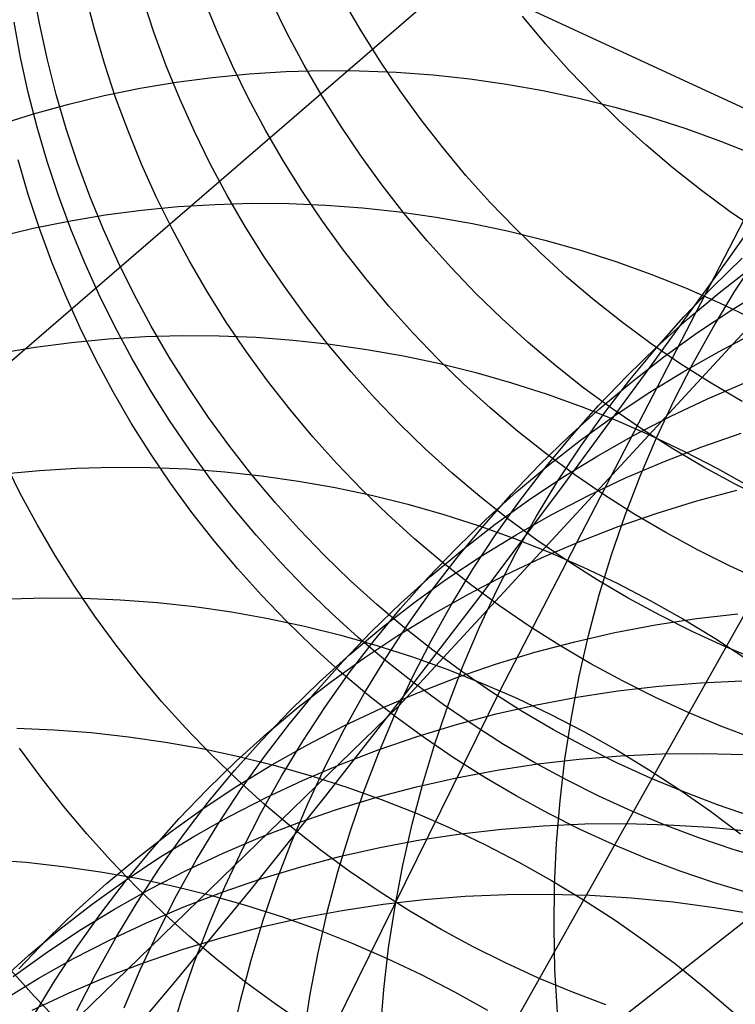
# Model space of a CAD drawing. Header units: millimetres. Extents: x 119 to 175.9, y -203.1 to -153.8.
# Tile 352 of 377: x 161.8 to 162.5, y -157.7 to -156.8. Entities that reach past the tile are written whole.
import ezdxf

# ---------------------------------------------------------------- set-up
doc = ezdxf.new("R2010")
doc.units = ezdxf.units.MM
doc.header["$MEASUREMENT"] = 0
doc.layers.add('Layer 01', color=5, linetype='Continuous', true_color=0x0000ff)
doc.layers.add('Livello 03', color=5, linetype='Continuous', true_color=0x0000ff)

msp = doc.modelspace()

# ---------------------------------------------------------------- linework, layer by layer
at = {"layer": 'Layer 01'}
for p, q in [((161.84111, -156.78011, 9.32289), (161.8348, -156.74562, 9.32826)), ((161.89481, -156.78434, 8.94182), (161.88613, -156.75035, 8.94676)), ((161.95325, -156.78744, 8.55406), (161.94225, -156.75411, 8.55853)), ((162.15673, -156.78599, 7.32447), (162.13916, -156.75561, 7.32745)), ((162.01639, -156.78905, 8.15726), (162.00313, -156.75655, 8.16124)), ((162.08424, -156.7887, 7.74827), (162.06878, -156.75718, 7.75175)), ((162.33788, -156.79869, 6.41853), (162.31542, -156.77177, 6.42036)), ((161.82239, -156.81216, 9.50598), (161.81607, -156.77765, 9.5114)), ((161.84862, -156.81439, 9.31768), (161.84111, -156.78011, 9.32289)), ((161.90467, -156.81803, 8.93705), (161.89481, -156.78434, 8.94182)), ((162.62967, -156.78393, 15.42187), (162.29296, -157.43396, 18.24775)), ((161.96541, -156.82038, 8.54976), (161.95325, -156.78744, 8.55406)), ((162.03079, -156.82109, 8.15345), (162.01639, -156.78905, 8.15726)), ((162.10079, -156.81968, 7.74497), (162.08424, -156.7887, 7.74827)), ((162.17535, -156.81576, 7.32167), (162.15673, -156.78599, 7.32447)), ((162.36127, -156.82484, 6.41689), (162.33788, -156.79869, 6.41853)), ((161.82991, -156.84646, 9.50073), (161.82239, -156.81216, 9.50598)), ((161.85732, -156.84841, 9.31263), (161.84862, -156.81439, 9.31768)), ((161.9157, -156.85138, 8.93245), (161.90467, -156.81803, 8.93705)), ((161.97871, -156.85291, 8.54564), (161.96541, -156.82038, 8.54976)), ((162.04628, -156.85263, 8.14983), (162.03079, -156.82109, 8.15345)), ((162.1184, -156.85008, 7.74185), (162.10079, -156.81968, 7.74497)), ((162.19499, -156.84488, 7.31906), (162.17535, -156.81576, 7.32167)), ((161.97525, -156.83653, 15.97096), (162.01097, -156.83181, 15.97625)), ((162.01097, -156.83181, 15.97625), (162.04687, -156.82833, 15.98127)), ((162.04687, -156.82833, 15.98127), (162.0829, -156.82607, 15.98604)), ((162.0829, -156.82607, 15.98604), (162.11902, -156.82504, 15.99054)), ((162.11902, -156.82504, 15.99054), (162.15519, -156.82525, 15.99476)), ((162.15519, -156.82525, 15.99476), (162.19136, -156.82669, 15.99871)), ((162.19136, -156.82669, 15.99871), (162.22749, -156.82936, 16.00238)), ((162.22749, -156.82936, 16.00238), (162.26354, -156.83326, 16.00576)), ((162.38555, -156.85016, 6.41543), (162.36127, -156.82484, 6.41689)), ((161.90452, -156.84961, 15.95966), (161.93975, -156.84246, 15.96543)), ((161.93975, -156.84246, 15.96543), (161.97525, -156.83653, 15.97096)), ((162.26354, -156.83326, 16.00576), (162.29946, -156.83838, 16.00885)), ((162.29946, -156.83838, 16.00885), (162.33521, -156.84472, 16.01164)), ((161.83862, -156.88049, 9.49563), (161.82991, -156.84646, 9.50073)), ((161.86721, -156.88214, 9.30775), (161.85732, -156.84841, 9.31263)), ((161.86958, -156.85796, 15.95365), (161.90452, -156.84961, 15.95966)), ((161.92789, -156.88435, 8.92803), (161.9157, -156.85138, 8.93245)), ((162.13706, -156.87988, 7.73892), (162.1184, -156.85008, 7.74185)), ((162.21563, -156.87332, 7.31663), (162.19499, -156.84488, 7.31906)), ((162.33521, -156.84472, 16.01164), (162.37074, -156.85227, 16.01414)), ((162.37074, -156.85227, 16.01414), (162.40602, -156.86102, 16.01633)), ((162.41068, -156.87465, 6.41416), (162.38555, -156.85016, 6.41543)), ((161.835, -156.8675, 15.94741), (161.86958, -156.85796, 15.95365)), ((161.99313, -156.88497, 8.5417), (161.97871, -156.85291, 8.54564)), ((162.06286, -156.88364, 8.14639), (162.04628, -156.85263, 8.14983)), ((162.40602, -156.86102, 16.01633), (162.441, -156.87096, 16.01822)), ((161.80081, -156.87822, 15.94095), (161.835, -156.8675, 15.94741)), ((162.441, -156.87096, 16.01822), (162.47564, -156.88208, 16.01981)), ((161.84852, -156.91423, 9.4907), (161.83862, -156.88049, 9.49563)), ((162.15674, -156.90903, 7.73618), (162.13706, -156.87988, 7.73892)), ((162.23724, -156.90105, 7.3144), (162.21563, -156.87332, 7.31663)), ((162.43665, -156.89826, 6.41307), (162.41068, -156.87465, 6.41416)), ((161.87827, -156.91552, 9.30304), (161.86721, -156.88214, 9.30775)), ((161.94122, -156.9169, 8.92378), (161.92789, -156.88435, 8.92803)), ((162.00866, -156.91653, 8.53795), (161.99313, -156.88497, 8.5417)), ((162.08051, -156.91407, 8.14314), (162.06286, -156.88364, 8.14639)), ((162.47564, -156.88208, 16.01981), (162.5099, -156.89436, 16.02108)), ((162.46342, -156.92098, 6.41217), (162.43665, -156.89826, 6.41307)), ((162.5099, -156.89436, 16.02108), (162.54373, -156.90779, 16.02205)), ((162.17742, -156.93749, 7.73364), (162.15674, -156.90903, 7.73618)), ((162.2598, -156.92802, 7.31236), (162.23724, -156.90105, 7.3144)), ((161.82972, -156.94658, 9.67371), (161.81981, -156.91283, 9.67868)), ((161.85959, -156.94763, 9.48595), (161.84852, -156.91423, 9.4907)), ((161.89048, -156.94852, 9.29851), (161.87827, -156.91552, 9.30304)), ((161.95567, -156.94899, 8.91973), (161.94122, -156.9169, 8.92378)), ((162.02528, -156.94756, 8.53439), (162.00866, -156.91653, 8.53795)), ((162.09921, -156.94388, 8.14009), (162.08051, -156.91407, 8.14314)), ((162.28327, -156.95422, 7.31052), (162.2598, -156.92802, 7.31236)), ((162.49095, -156.94276, 6.41146), (162.46342, -156.92098, 6.41217)), ((162.19907, -156.96524, 7.7313), (162.17742, -156.93749, 7.73364)), ((161.84079, -156.98, 9.66892), (161.82972, -156.94658, 9.67371)), ((161.87181, -156.98064, 9.48138), (161.85959, -156.94763, 9.48595)), ((161.90384, -156.98109, 9.29417), (161.89048, -156.94852, 9.29851)), ((162.04297, -156.97802, 8.53102), (162.02528, -156.94756, 8.53439)), ((162.11893, -156.97306, 8.13724), (162.09921, -156.94388, 8.14009)), ((162.51922, -156.96359, 6.41094), (162.49095, -156.94276, 6.41146)), ((161.94126, -156.96213, 16.55866), (161.97724, -156.95866, 16.56379)), ((161.97124, -156.98058, 8.91586), (161.95567, -156.94899, 8.91973)), ((161.97724, -156.95866, 16.56379), (162.01335, -156.95641, 16.56865)), ((162.01335, -156.95641, 16.56865), (162.04956, -156.9554, 16.57324)), ((162.04956, -156.9554, 16.57324), (162.08581, -156.95562, 16.57754)), ((162.08581, -156.95562, 16.57754), (162.12207, -156.95708, 16.58156)), ((162.12207, -156.95708, 16.58156), (162.15828, -156.95977, 16.58529)), ((162.30764, -156.9796, 7.30887), (162.28327, -156.95422, 7.31052)), ((161.86988, -156.97276, 16.54762), (161.90546, -156.96684, 16.55327)), ((161.90546, -156.96684, 16.55327), (161.94126, -156.96213, 16.55866)), ((162.15828, -156.95977, 16.58529), (162.19442, -156.96369, 16.58873)), ((162.19442, -156.96369, 16.58873), (162.23043, -156.96883, 16.59187)), ((162.22167, -156.99225, 7.72915), (162.19907, -156.96524, 7.7313)), ((162.54818, -156.98344, 6.41061), (162.51922, -156.96359, 6.41094)), ((161.83457, -156.9799, 16.54172), (161.86988, -156.97276, 16.54762)), ((162.13965, -157.00155, 8.13458), (162.11893, -156.97306, 8.13724)), ((162.19392, -157.44885, 56.56758), (162.62951, -156.97683, 58.67803)), ((162.23043, -156.96883, 16.59187), (162.26626, -156.9752, 16.5947)), ((162.26626, -156.9752, 16.5947), (162.30189, -156.98277, 16.59723)), ((161.79956, -156.98825, 16.53559), (161.83457, -156.9799, 16.54172)), ((161.85303, -157.01303, 9.66431), (161.84079, -156.98, 9.66892)), ((161.88518, -157.01324, 9.477), (161.87181, -156.98064, 9.48138)), ((161.91832, -157.01321, 9.29002), (161.90384, -156.98109, 9.29417)), ((161.98789, -157.01164, 8.91219), (161.97124, -156.98058, 8.91586)), ((162.0617, -157.00786, 8.52786), (162.04297, -156.97802, 8.53102)), ((162.30189, -156.98277, 16.59723), (162.33726, -156.99155, 16.59945)), ((162.33287, -157.00414, 7.30743), (162.30764, -156.9796, 7.30887)), ((162.24519, -157.01847, 7.72722), (162.22167, -156.99225, 7.72915)), ((162.33726, -156.99155, 16.59945), (162.37232, -157.00152, 16.60135)), ((162.16134, -157.02933, 8.13214), (162.13965, -157.00155, 8.13458)), ((162.35893, -157.02781, 7.30619), (162.33287, -157.00414, 7.30743)), ((162.37232, -157.00152, 16.60135), (162.40705, -157.01267, 16.60295)), ((161.86642, -157.04564, 9.65989), (161.85303, -157.01303, 9.66431)), ((161.89968, -157.04537, 9.47281), (161.88518, -157.01324, 9.477)), ((161.93391, -157.04484, 9.28606), (161.91832, -157.01321, 9.29002)), ((162.00561, -157.04212, 8.90872), (161.98789, -157.01164, 8.91219)), ((162.08146, -157.03706, 8.5249), (162.0617, -157.00786, 8.52786)), ((162.40705, -157.01267, 16.60295), (162.4414, -157.02498, 16.60422)), ((162.50187, -157.0376, 56.82925), (162.53103, -157.0093, 56.81658)), ((162.52398, -157.04174, 57.73458), (162.54644, -157.00766, 57.72239)), ((162.2696, -157.04387, 7.72548), (162.24519, -157.01847, 7.72722)), ((162.4414, -157.02498, 16.60422), (162.47532, -157.03845, 16.60518)), ((162.50833, -157.04323, 56.40614), (162.54036, -157.01831, 56.3934)), ((162.18398, -157.05635, 8.1299), (162.16134, -157.02933, 8.13214)), ((162.38579, -157.05057, 7.30515), (162.35893, -157.02781, 7.30619)), ((161.88093, -157.07779, 9.65566), (161.86642, -157.04564, 9.65989)), ((161.91529, -157.07701, 9.46881), (161.89968, -157.04537, 9.47281)), ((161.95059, -157.07592, 9.28231), (161.93391, -157.04484, 9.28606)), ((162.02437, -157.07199, 8.90546), (162.00561, -157.04212, 8.90872)), ((162.10221, -157.06558, 8.52214), (162.08146, -157.03706, 8.5249)), ((162.29487, -157.06844, 7.72396), (162.2696, -157.04387, 7.72548)), ((162.47376, -157.06693, 56.84193), (162.50187, -157.0376, 56.82925)), ((162.47532, -157.03845, 16.60518), (162.50877, -157.05305, 16.60582)), ((162.47723, -157.06929, 56.41893), (162.50833, -157.04323, 56.40614)), ((162.50275, -157.07662, 57.74671), (162.52398, -157.04174, 57.73458)), ((162.52085, -157.05983, 55.98287), (162.5554, -157.03856, 55.97017)), ((162.41342, -157.0724, 7.30432), (162.38579, -157.05057, 7.30515)), ((162.50877, -157.05305, 16.60582), (162.54172, -157.06876, 16.60614)), ((162.20754, -157.0826, 8.12787), (162.18398, -157.05635, 8.1299)), ((162.48711, -157.08233, 55.99566), (162.52085, -157.05983, 55.98287)), ((162.04417, -157.10122, 8.90241), (162.02437, -157.07199, 8.90546)), ((162.12394, -157.09338, 8.5196), (162.10221, -157.06558, 8.52214)), ((162.32098, -157.09213, 7.72264), (162.29487, -157.06844, 7.72396)), ((162.44178, -157.09328, 7.3037), (162.41342, -157.0724, 7.30432)), ((162.44674, -157.09727, 56.85459), (162.47376, -157.06693, 56.84193)), ((162.44711, -157.09646, 56.43176), (162.47723, -157.06929, 56.41893)), ((161.89655, -157.10945, 9.65164), (161.88093, -157.07779, 9.65566)), ((161.93198, -157.10811, 9.46502), (161.91529, -157.07701, 9.46881)), ((161.96835, -157.10643, 9.27875), (161.95059, -157.07592, 9.28231)), ((162.23199, -157.10803, 8.12605), (162.20754, -157.0826, 8.12787)), ((162.45424, -157.10603, 56.00853), (162.48711, -157.08233, 55.99566)), ((162.48279, -157.11228, 57.75874), (162.50275, -157.07662, 57.74671)), ((162.5085, -157.10073, 55.59933), (162.5445, -157.08204, 55.58666)), ((161.83663, -157.09663, 17.11783), (161.87251, -157.09194, 17.12333)), ((161.87251, -157.09194, 17.12333), (161.90857, -157.08847, 17.12856)), ((161.90857, -157.08847, 17.12856), (161.94476, -157.08624, 17.13352)), ((161.94476, -157.08624, 17.13352), (161.98105, -157.08524, 17.13819)), ((161.98105, -157.08524, 17.13819), (162.01738, -157.08548, 17.14257)), ((162.01738, -157.08548, 17.14257), (162.05372, -157.08696, 17.14667)), ((162.05372, -157.08696, 17.14667), (162.09003, -157.08967, 17.15046)), ((162.09003, -157.08967, 17.15046), (162.12625, -157.09361, 17.15395)), ((162.14663, -157.12043, 8.51727), (162.12394, -157.09338, 8.5196)), ((162.12625, -157.09361, 17.15395), (162.16234, -157.09877, 17.15713)), ((162.34788, -157.11491, 7.72154), (162.32098, -157.09213, 7.72264)), ((162.47084, -157.11318, 7.30328), (162.44178, -157.09328, 7.3037)), ((161.80097, -157.10254, 17.11206), (161.83663, -157.09663, 17.11783)), ((162.06496, -157.12976, 8.89957), (162.04417, -157.10122, 8.90241)), ((162.16234, -157.09877, 17.15713), (162.19826, -157.10516, 17.16001)), ((162.41801, -157.12471, 56.4446), (162.44711, -157.09646, 56.43176)), ((162.42083, -157.12858, 56.86724), (162.44674, -157.09727, 56.85459)), ((162.47323, -157.12071, 55.61212), (162.5085, -157.10073, 55.59933)), ((161.91326, -157.14056, 9.64781), (161.89655, -157.10945, 9.65164)), ((161.94975, -157.13864, 9.46143), (161.93198, -157.10811, 9.46502)), ((161.98715, -157.13633, 9.27541), (161.96835, -157.10643, 9.27875)), ((162.19826, -157.10516, 17.16001), (162.23398, -157.11276, 17.16256)), ((162.25731, -157.13261, 8.12445), (162.23199, -157.10803, 8.12605)), ((162.23398, -157.11276, 17.16256), (162.26943, -157.12156, 17.1648)), ((162.42226, -157.1309, 56.02146), (162.45424, -157.10603, 56.00853)), ((162.46411, -157.14865, 57.77067), (162.48279, -157.11228, 57.75874)), ((162.50057, -157.13207, 7.30307), (162.47084, -157.11318, 7.30328)), ((162.17023, -157.1467, 8.51516), (162.14663, -157.12043, 8.51727)), ((162.26943, -157.12156, 17.1648), (162.30459, -157.13156, 17.16673)), ((162.37556, -157.13677, 7.72065), (162.34788, -157.11491, 7.72154)), ((162.43874, -157.14193, 55.62501), (162.47323, -157.12071, 55.61212)), ((162.08673, -157.15758, 8.89694), (162.06496, -157.12976, 8.89957)), ((162.28346, -157.15633, 8.12306), (162.25731, -157.13261, 8.12445)), ((162.30459, -157.13156, 17.16673), (162.3394, -157.14274, 17.16832)), ((162.38995, -157.15399, 56.45744), (162.41801, -157.12471, 56.4446)), ((162.39123, -157.1569, 56.03444), (162.42226, -157.1309, 56.02146)), ((162.39607, -157.16082, 56.87984), (162.42083, -157.12858, 56.86724)), ((162.49698, -157.14736, 55.21604), (162.53425, -157.13133, 55.20345)), ((162.53093, -157.14994, 7.30307), (162.50057, -157.13207, 7.30307)), ((161.93104, -157.17111, 9.64419), (161.91326, -157.14056, 9.64781)), ((161.96857, -157.16855, 9.45806), (161.94975, -157.13864, 9.46143)), ((162.00697, -157.16558, 9.27228), (161.98715, -157.13633, 9.27541)), ((162.40397, -157.15767, 7.71997), (162.37556, -157.13677, 7.72065)), ((162.40507, -157.16437, 55.63799), (162.43874, -157.14193, 55.62501)), ((162.19472, -157.17215, 8.51327), (162.17023, -157.1467, 8.51516)), ((162.3394, -157.14274, 17.16832), (162.37383, -157.15508, 17.1696)), ((162.44674, -157.18571, 57.78249), (162.46411, -157.14865, 57.77067)), ((162.46036, -157.1647, 55.22877), (162.49698, -157.14736, 55.21604)), ((162.10945, -157.18466, 8.89453), (162.08673, -157.15758, 8.89694)), ((162.31041, -157.17914, 8.1219), (162.28346, -157.15633, 8.12306)), ((162.36117, -157.18402, 56.04744), (162.39123, -157.1569, 56.03444)), ((162.36297, -157.18428, 56.47027), (162.38995, -157.15399, 56.45744)), ((162.37248, -157.19395, 56.89239), (162.39607, -157.16082, 56.87984)), ((162.37383, -157.15508, 17.1696), (162.40784, -157.16858, 17.17055)), ((162.43308, -157.17759, 7.71951), (162.40397, -157.15767, 7.71997)), ((161.94987, -157.20104, 9.64078), (161.93104, -157.17111, 9.64419)), ((161.98841, -157.19782, 9.4549), (161.96857, -157.16855, 9.45806)), ((162.0278, -157.19415, 9.26936), (162.00697, -157.16558, 9.27228)), ((162.37226, -157.18801, 55.65105), (162.40507, -157.16437, 55.63799)), ((162.40784, -157.16858, 17.17055), (162.44139, -157.18321, 17.17117)), ((162.42443, -157.18334, 55.24164), (162.46036, -157.1647, 55.22877)), ((162.22008, -157.19676, 8.51159), (162.19472, -157.17215, 8.51327)), ((162.33813, -157.20102, 8.12095), (162.31041, -157.17914, 8.1219)), ((162.46285, -157.19651, 7.71927), (162.43308, -157.17759, 7.71951)), ((162.13309, -157.21096, 8.89235), (162.10945, -157.18466, 8.89453)), ((162.33212, -157.2122, 56.06046), (162.36117, -157.18402, 56.04744)), ((162.33711, -157.21553, 56.48307), (162.36297, -157.18428, 56.47027)), ((162.34034, -157.21283, 55.66416), (162.37226, -157.18801, 55.65105)), ((162.38922, -157.20326, 55.25463), (162.42443, -157.18334, 55.24164)), ((162.4307, -157.2234, 57.79417), (162.44674, -157.18571, 57.78249)), ((162.44139, -157.18321, 17.17117), (162.47442, -157.19896, 17.17146)), ((162.49158, -157.19448, 54.85642), (162.52994, -157.18119, 54.84399)), ((162.00926, -157.22641, 9.45195), (161.98841, -157.19782, 9.4549)), ((162.04961, -157.22201, 9.26667), (162.0278, -157.19415, 9.26936)), ((162.24628, -157.2205, 8.51015), (162.22008, -157.19676, 8.51159)), ((162.3501, -157.22793, 56.90488), (162.37248, -157.19395, 56.89239)), ((162.45378, -157.20911, 54.86904), (162.49158, -157.19448, 54.85642)), ((162.49326, -157.2144, 7.71923), (162.46285, -157.19651, 7.71927)), ((162.47442, -157.19896, 17.17146), (162.50691, -157.21581, 17.17142)), ((161.82174, -157.23951, 10.37153), (161.80606, -157.20779, 10.3757)), ((161.96973, -157.23032, 9.63759), (161.94987, -157.20104, 9.64078)), ((162.36659, -157.22194, 8.12023), (162.33813, -157.20102, 8.12095)), ((162.3548, -157.22442, 55.26771), (162.38922, -157.20326, 55.25463)), ((162.41657, -157.22509, 54.88182), (162.45378, -157.20911, 54.86904)), ((161.80481, -157.22109, 17.67012), (161.84094, -157.21764, 17.67545)), ((161.84094, -157.21764, 17.67545), (161.87722, -157.21542, 17.68051)), ((161.87722, -157.21542, 17.68051), (161.91358, -157.21444, 17.68527)), ((161.91358, -157.21444, 17.68527), (161.95, -157.2147, 17.68973)), ((161.95, -157.2147, 17.68973), (161.98642, -157.21619, 17.69389)), ((161.98642, -157.21619, 17.69389), (162.02281, -157.21892, 17.69775)), ((162.02281, -157.21892, 17.69775), (162.05911, -157.22288, 17.70129)), ((162.15763, -157.23644, 8.89039), (162.13309, -157.21096, 8.89235)), ((162.30411, -157.24143, 56.07348), (162.33212, -157.2122, 56.06046)), ((162.30936, -157.23878, 55.67731), (162.34034, -157.21283, 55.66416)), ((162.3124, -157.24772, 56.49583), (162.33711, -157.21553, 56.48307)), ((162.52425, -157.23124, 7.71942), (162.49326, -157.2144, 7.71923)), ((162.50691, -157.21581, 17.17142), (162.53882, -157.23374, 17.17106)), ((162.03108, -157.25428, 9.44923), (162.00926, -157.22641, 9.45195)), ((162.07237, -157.24911, 9.2642), (162.04961, -157.22201, 9.26667)), ((162.05911, -157.22288, 17.70129), (162.09529, -157.22807, 17.70452)), ((162.09529, -157.22807, 17.70452), (162.1313, -157.23448, 17.70743)), ((162.27327, -157.24334, 8.50892), (162.24628, -157.2205, 8.51015)), ((162.32119, -157.24681, 55.28089), (162.3548, -157.22442, 55.26771)), ((162.32896, -157.26272, 56.91727), (162.3501, -157.22793, 56.90488)), ((162.39574, -157.24189, 8.11972), (162.36659, -157.22194, 8.12023)), ((162.38001, -157.24238, 54.89474), (162.41657, -157.22509, 54.88182)), ((162.416, -157.26168, 57.80571), (162.4307, -157.2234, 57.79417)), ((161.9906, -157.25892, 9.63462), (161.96973, -157.23032, 9.63759)), ((162.1313, -157.23448, 17.70743), (162.16709, -157.2421, 17.71002)), ((162.18303, -157.26107, 8.88866), (162.15763, -157.23644, 8.89039)), ((162.27936, -157.26583, 55.6905), (162.30936, -157.23878, 55.67731)), ((162.48647, -157.24766, 54.49721), (162.52573, -157.23719, 54.48498)), ((162.55581, -157.247, 7.71982), (162.52425, -157.23124, 7.71942)), ((161.83851, -157.27069, 10.36758), (161.82174, -157.23951, 10.37153)), ((162.16709, -157.2421, 17.71002), (162.20263, -157.25093, 17.71228)), ((162.30103, -157.26524, 8.50793), (162.27327, -157.24334, 8.50892)), ((162.27719, -157.27166, 56.08648), (162.30411, -157.24143, 56.07348)), ((162.28844, -157.27039, 55.29414), (162.32119, -157.24681, 55.28089)), ((162.28886, -157.2808, 56.50853), (162.3124, -157.24772, 56.49583)), ((162.34414, -157.26096, 54.9078), (162.38001, -157.24238, 54.89474)), ((162.42556, -157.26083, 8.11944), (162.39574, -157.24189, 8.11972)), ((162.44767, -157.25952, 54.50965), (162.48647, -157.24766, 54.49721)), ((162.05386, -157.28139, 9.44673), (162.03108, -157.25428, 9.44923)), ((162.09605, -157.27543, 9.26196), (162.07237, -157.24911, 9.2642)), ((162.20263, -157.25093, 17.71228), (162.23788, -157.26096, 17.71421)), ((162.01244, -157.28681, 9.63188), (161.9906, -157.25892, 9.63462)), ((162.20927, -157.28483, 8.88715), (162.18303, -157.26107, 8.88866)), ((162.23788, -157.26096, 17.71421), (162.27278, -157.27216, 17.71581)), ((162.25036, -157.29397, 55.70369), (162.27936, -157.26583, 55.6905)), ((162.58788, -157.26168, 7.72044), (162.25857, -157.84673, 11.03245)), ((162.32953, -157.28619, 8.50716), (162.30103, -157.26524, 8.50793)), ((162.30901, -157.28082, 54.92098), (162.34414, -157.26096, 54.9078)), ((162.30907, -157.29828, 56.92957), (162.32896, -157.26272, 56.91727)), ((162.40267, -157.3005, 57.81709), (162.416, -157.26168, 57.80571)), ((162.40939, -157.27275, 54.52228), (162.44767, -157.25952, 54.50965)), ((162.45601, -157.27874, 8.11939), (162.42556, -157.26083, 8.11944)), ((161.85635, -157.3013, 10.36383), (161.83851, -157.27069, 10.36758)), ((162.12063, -157.30094, 9.25994), (162.09605, -157.27543, 9.26196)), ((162.25138, -157.30287, 56.09945), (162.27719, -157.27166, 56.08648)), ((162.25659, -157.29515, 55.30744), (162.28844, -157.27039, 55.29414)), ((162.27278, -157.27216, 17.71581), (162.30729, -157.28453, 17.71708)), ((162.37165, -157.28734, 54.53509), (162.40939, -157.27275, 54.52228)), ((162.03523, -157.31394, 9.62936), (162.01244, -157.28681, 9.63188)), ((162.07756, -157.30773, 9.44447), (162.05386, -157.28139, 9.44673)), ((162.2363, -157.30769, 8.88588), (162.20927, -157.28483, 8.88715)), ((162.26652, -157.31473, 56.52116), (162.28886, -157.2808, 56.50853)), ((162.27465, -157.30193, 54.93425), (162.30901, -157.28082, 54.92098)), ((162.30729, -157.28453, 17.71708), (162.34139, -157.29806, 17.71802)), ((162.35873, -157.30615, 8.50662), (162.32953, -157.28619, 8.50716)), ((162.33451, -157.30326, 54.54806), (162.37165, -157.28734, 54.53509)), ((162.48706, -157.2956, 8.11955), (162.45601, -157.27874, 8.11939)), ((162.22241, -157.32314, 55.71687), (162.25036, -157.29397, 55.70369)), ((162.22567, -157.32104, 55.32078), (162.25659, -157.29515, 55.30744)), ((162.51866, -157.31139, 8.11994), (162.48706, -157.2956, 8.11955)), ((161.87525, -157.3313, 10.36031), (161.85635, -157.3013, 10.36383)), ((162.14607, -157.3256, 9.25816), (162.12063, -157.30094, 9.25994)), ((162.22671, -157.335, 56.11237), (162.25138, -157.30287, 56.09945)), ((162.2411, -157.32426, 54.94761), (162.27465, -157.30193, 54.93425)), ((162.29046, -157.33456, 56.94175), (162.30907, -157.29828, 56.92957)), ((162.29802, -157.32049, 54.56118), (162.33451, -157.30326, 54.54806)), ((162.34139, -157.29806, 17.71802), (162.37502, -157.31272, 17.71861)), ((162.3886, -157.32511, 8.50631), (162.35873, -157.30615, 8.50662)), ((162.39072, -157.33982, 57.82829), (162.40267, -157.3005, 57.81709)), ((162.05895, -157.34029, 9.62707), (162.03523, -157.31394, 9.62936)), ((162.10216, -157.33325, 9.44243), (162.07756, -157.30773, 9.44447)), ((162.26411, -157.32962, 8.88484), (162.2363, -157.30769, 8.88588)), ((162.24541, -157.34947, 56.53369), (162.26652, -157.31473, 56.52116)), ((162.37502, -157.31272, 17.71861), (162.40814, -157.3285, 17.71887)), ((162.55078, -157.32609, 8.12056), (162.51866, -157.31139, 8.11994)), ((162.17234, -157.34939, 9.25661), (162.14607, -157.3256, 9.25816)), ((162.19554, -157.35332, 55.73004), (162.22241, -157.32314, 55.71687)), ((162.19572, -157.34804, 55.33414), (162.22567, -157.32104, 55.32078)), ((162.20841, -157.34779, 54.96104), (162.2411, -157.32426, 54.94761)), ((162.26222, -157.33902, 54.57443), (162.29802, -157.32049, 54.56118)), ((162.4191, -157.34305, 8.50623), (162.3886, -157.32511, 8.50631)), ((161.89517, -157.36064, 10.35701), (161.87525, -157.3313, 10.36031)), ((162.12762, -157.35793, 9.44062), (162.10216, -157.33325, 9.44243)), ((162.20322, -157.36803, 56.12522), (162.22671, -157.335, 56.11237)), ((162.29265, -157.35059, 8.88403), (162.26411, -157.32962, 8.88484)), ((162.27316, -157.37153, 56.95381), (162.29046, -157.33456, 56.94175)), ((162.40814, -157.3285, 17.71887), (162.44071, -157.34538, 17.7188)), ((161.81081, -157.34383, 18.20945), (161.84725, -157.34286, 18.2143)), ((161.84725, -157.34286, 18.2143), (161.88375, -157.34314, 18.21884)), ((161.88375, -157.34314, 18.21884), (161.92025, -157.34465, 18.22307)), ((161.92025, -157.34465, 18.22307), (161.95671, -157.3474, 18.22699)), ((162.08357, -157.36583, 9.62501), (162.05895, -157.34029, 9.62707)), ((162.22715, -157.35882, 54.58779), (162.26222, -157.33902, 54.57443)), ((162.38017, -157.37959, 57.83931), (162.39072, -157.33982, 57.82829)), ((162.45019, -157.35993, 8.50638), (162.4191, -157.34305, 8.50623)), ((161.95671, -157.3474, 18.22699), (161.9931, -157.35138, 18.23059)), ((161.9931, -157.35138, 18.23059), (162.02936, -157.35659, 18.23387)), ((162.16678, -157.37612, 55.34751), (162.19572, -157.34804, 55.33414)), ((162.16978, -157.38447, 55.74317), (162.19554, -157.35332, 55.73004)), ((162.19942, -157.37227, 9.25529), (162.17234, -157.34939, 9.25661)), ((162.17662, -157.37249, 54.97452), (162.20841, -157.34779, 54.96104)), ((162.22556, -157.38499, 56.54612), (162.24541, -157.34947, 56.53369)), ((162.3219, -157.37058, 8.88346), (162.29265, -157.35059, 8.88403)), ((162.44071, -157.34538, 17.7188), (162.47271, -157.36334, 17.71839)), ((161.91611, -157.38931, 10.35393), (161.89517, -157.36064, 10.35701)), ((162.02936, -157.35659, 18.23387), (162.06545, -157.36302, 18.23681)), ((162.06545, -157.36302, 18.23681), (162.10133, -157.37067, 18.23943)), ((162.15391, -157.38173, 9.43905), (162.12762, -157.35793, 9.44062)), ((162.19285, -157.37988, 54.60125), (162.22715, -157.35882, 54.58779)), ((162.44603, -157.36927, 53.83308), (162.48626, -157.3631, 53.8212)), ((162.48183, -157.37574, 8.50676), (162.45019, -157.35993, 8.50638)), ((162.47271, -157.36334, 17.71839), (162.50407, -157.38236, 17.71764)), ((162.48626, -157.3631, 53.8212), (162.52675, -157.35836, 53.8096)), ((162.10905, -157.39052, 9.62319), (162.08357, -157.36583, 9.62501)), ((162.10133, -157.37067, 18.23943), (162.13695, -157.37952, 18.2417)), ((162.14576, -157.39833, 54.98803), (162.17662, -157.37249, 54.97452)), ((162.18093, -157.40191, 56.138), (162.20322, -157.36803, 56.12522)), ((162.22727, -157.39423, 9.25422), (162.19942, -157.37227, 9.25529)), ((162.25718, -157.40914, 56.96572), (162.27316, -157.37153, 56.95381)), ((162.35181, -157.38956, 8.88312), (162.3219, -157.37058, 8.88346)), ((162.40613, -157.37685, 53.8452), (162.44603, -157.36927, 53.83308)), ((162.13695, -157.37952, 18.2417), (162.17228, -157.38957, 18.24365)), ((162.13889, -157.40524, 55.36087), (162.16678, -157.37612, 55.34751)), ((162.18101, -157.40463, 9.43772), (162.15391, -157.38173, 9.43905)), ((162.15937, -157.40215, 54.6148), (162.19285, -157.37988, 54.60125)), ((162.36659, -157.38583, 53.85756), (162.40613, -157.37685, 53.8452)), ((162.37103, -157.41977, 57.85013), (162.38017, -157.37959, 57.83931)), ((162.514, -157.39046, 8.50736), (162.48183, -157.37574, 8.50676)), ((162.50407, -157.38236, 17.71764), (162.53478, -157.40241, 17.71656)), ((161.93802, -157.41725, 10.35108), (161.91611, -157.38931, 10.35393)), ((162.13536, -157.41433, 9.6216), (162.10905, -157.39052, 9.62319)), ((162.14517, -157.41655, 55.75624), (162.16978, -157.38447, 55.74317)), ((162.17228, -157.38957, 18.24365), (162.20726, -157.4008, 18.24525)), ((162.20699, -157.42122, 56.55843), (162.22556, -157.38499, 56.54612)), ((162.32746, -157.39621, 53.87015), (162.36659, -157.38583, 53.85756)), ((162.38235, -157.40752, 8.88302), (162.35181, -157.38956, 8.88312)), ((162.54664, -157.40407, 8.5082), (162.514, -157.39046, 8.50736)), ((162.11587, -157.42528, 55.00157), (162.14576, -157.39833, 54.98803)), ((162.12675, -157.42563, 54.62841), (162.15937, -157.40215, 54.6148)), ((162.15987, -157.4366, 56.15068), (162.18093, -157.40191, 56.138)), ((162.20726, -157.4008, 18.24525), (162.24187, -157.4132, 18.24651)), ((162.25586, -157.41522, 9.25338), (162.22727, -157.39423, 9.25422)), ((162.2888, -157.40798, 53.88294), (162.32746, -157.39621, 53.87015)), ((162.11208, -157.43536, 55.3742), (162.13889, -157.40524, 55.36087)), ((162.20888, -157.42659, 9.43663), (162.18101, -157.40463, 9.43772)), ((162.24254, -157.44733, 56.97748), (162.25718, -157.40914, 56.96572)), ((162.25064, -157.42111, 53.89593), (162.2888, -157.40798, 53.88294)), ((162.41349, -157.42442, 8.88315), (162.38235, -157.40752, 8.88302)), ((161.96089, -157.44445, 10.34847), (161.93802, -157.41725, 10.35108)), ((162.12172, -157.44953, 55.76925), (162.14517, -157.41655, 55.75624)), ((162.16248, -157.43724, 9.62025), (162.13536, -157.41433, 9.6216)), ((162.18973, -157.45815, 56.57061), (162.20699, -157.42122, 56.55843)), ((162.21304, -157.43559, 53.90909), (162.25064, -157.42111, 53.89593)), ((162.24187, -157.4132, 18.24651), (162.27604, -157.42675, 18.24742)), ((162.28515, -157.43523, 9.25278), (162.25586, -157.41522, 9.25338)), ((162.36331, -157.46029, 57.86074), (162.37103, -157.41977, 57.85013)), ((162.08699, -157.4533, 55.0151), (162.11587, -157.42528, 55.00157)), ((162.09502, -157.45027, 54.64206), (162.12675, -157.42563, 54.62841)), ((162.23749, -157.4476, 9.43578), (162.20888, -157.42659, 9.43663)), ((162.27604, -157.42675, 18.24742), (162.30976, -157.44144, 18.248)), ((162.40891, -157.4342, 53.52454), (162.44934, -157.4295, 53.51279)), ((162.44518, -157.44025, 8.88352), (162.41349, -157.42442, 8.88315)), ((162.44934, -157.4295, 53.51279), (162.49, -157.42622, 53.50131)), ((162.49, -157.42622, 53.50131), (162.53082, -157.42437, 53.49013)), ((162.29296, -157.43396, 18.24775), (162.04135, -157.94417, 20.19973)), ((162.08637, -157.46645, 55.3875), (162.11208, -157.43536, 55.3742)), ((162.14006, -157.47206, 56.16325), (162.15987, -157.4366, 56.15068)), ((162.19037, -157.45922, 9.61915), (162.16248, -157.43724, 9.62025)), ((162.17603, -157.4514, 53.92241), (162.21304, -157.43559, 53.90909)), ((162.3151, -157.45424, 9.25242), (162.28515, -157.43523, 9.25278)), ((162.30976, -157.44144, 18.248), (162.34296, -157.45725, 18.24822)), ((162.32891, -157.44787, 53.54885), (162.36875, -157.44033, 53.53657)), ((162.36875, -157.44033, 53.53657), (162.40891, -157.4342, 53.52454)), ((162.47739, -157.45499, 8.88413), (162.44518, -157.44025, 8.88352)), ((161.62754, -157.99859, 54.1939), (162.19392, -157.44885, 56.56758)), ((161.98468, -157.47086, 10.34609), (161.96089, -157.44445, 10.34847)), ((162.06422, -157.47605, 54.65576), (162.09502, -157.45027, 54.64206)), ((162.09947, -157.48336, 55.78217), (162.12172, -157.44953, 55.76925)), ((162.13967, -157.46854, 53.93588), (162.17603, -157.4514, 53.92241)), ((162.22927, -157.48608, 56.98906), (162.24254, -157.44733, 56.97748)), ((162.2668, -157.46762, 9.43517), (162.23749, -157.4476, 9.43578)), ((162.28943, -157.45681, 53.56137), (162.32891, -157.44787, 53.54885)), ((162.05915, -157.48236, 55.02863), (162.08699, -157.4533, 55.0151)), ((162.17378, -157.49571, 56.58264), (162.18973, -157.45815, 56.57061)), ((162.219, -157.48024, 9.61828), (162.19037, -157.45922, 9.61915)), ((162.25037, -157.46715, 53.57411), (162.28943, -157.45681, 53.56137)), ((162.34569, -157.47222, 9.2523), (162.3151, -157.45424, 9.25242)), ((162.34296, -157.45725, 18.24822), (162.37562, -157.47416, 18.2481)), ((162.35702, -157.50112, 57.87112), (162.36331, -157.46029, 57.86074)), ((162.51008, -157.46862, 8.88497), (162.47739, -157.45499, 8.88413)), ((161.81863, -157.47081, 18.73015), (161.85521, -157.47234, 18.73446)), ((162.00937, -157.49645, 10.34395), (161.98468, -157.47086, 10.34609)), ((162.06181, -157.49848, 55.40073), (162.08637, -157.46645, 55.3875)), ((162.104, -157.48696, 53.94947), (162.13967, -157.46854, 53.93588)), ((162.21177, -157.47886, 53.58706), (162.25037, -157.46715, 53.57411)), ((162.29678, -157.48664, 9.4348), (162.2668, -157.46762, 9.43517)), ((162.54321, -157.48113, 8.88604), (162.51008, -157.46862, 8.88497)), ((161.85521, -157.47234, 18.73446), (161.89176, -157.47511, 18.73844)), ((161.89176, -157.47511, 18.73844), (161.92822, -157.47911, 18.7421)), ((161.92822, -157.47911, 18.7421), (161.96456, -157.48435, 18.74542)), ((162.03439, -157.50294, 54.66947), (162.06422, -157.47605, 54.65576)), ((162.12153, -157.50825, 56.17569), (162.14006, -157.47206, 56.16325)), ((162.17367, -157.49195, 53.6002), (162.21177, -157.47886, 53.58706)), ((162.24833, -157.50028, 9.61766), (162.219, -157.48024, 9.61828)), ((162.37687, -157.48914, 9.25242), (162.34569, -157.47222, 9.2523)), ((162.37562, -157.47416, 18.2481), (162.4077, -157.49215, 18.24764)), ((161.96456, -157.48435, 18.74542), (162.00073, -157.4908, 18.7484)), ((162.03239, -157.51243, 55.04213), (162.05915, -157.48236, 55.02863)), ((162.06906, -157.50666, 53.96318), (162.104, -157.48696, 53.94947)), ((162.07846, -157.518, 55.79499), (162.09947, -157.48336, 55.78217)), ((162.21738, -157.52532, 57.00045), (162.22927, -157.48608, 56.98906)), ((162.32738, -157.50463, 9.43467), (162.29678, -157.48664, 9.4348)), ((162.40861, -157.50499, 9.25278), (162.37687, -157.48914, 9.25242)), ((161.84243, -157.5192, 11.05047), (161.82143, -157.49047, 11.05366)), ((162.00073, -157.4908, 18.7484), (162.03669, -157.49847, 18.75104)), ((162.03493, -157.5212, 10.34205), (162.00937, -157.49645, 10.34395)), ((162.03669, -157.49847, 18.75104), (162.0724, -157.50735, 18.75334)), ((162.03841, -157.5314, 55.41389), (162.06181, -157.49848, 55.40073)), ((162.13613, -157.50638, 53.61352), (162.17367, -157.49195, 53.6002)), ((162.15918, -157.53386, 56.5945), (162.17378, -157.49571, 56.58264)), ((162.37083, -157.50112, 53.2163), (162.41142, -157.49787, 53.20468)), ((162.4077, -157.49215, 18.24764), (162.43915, -157.5112, 18.24683)), ((162.41142, -157.49787, 53.20468), (162.45219, -157.49606, 53.19337)), ((162.45219, -157.49606, 53.19337), (162.49308, -157.49568, 53.18236)), ((162.49308, -157.49568, 53.18236), (162.53404, -157.49673, 53.17168)), ((162.00557, -157.53091, 54.68317), (162.03439, -157.50294, 54.66947)), ((162.03489, -157.52761, 53.97699), (162.06906, -157.50666, 53.96318)), ((162.0724, -157.50735, 18.75334), (162.1078, -157.51742, 18.75529)), ((162.09919, -157.52215, 53.62699), (162.13613, -157.50638, 53.61352)), ((162.1043, -157.54512, 56.188), (162.12153, -157.50825, 56.17569)), ((162.27833, -157.51931, 9.61729), (162.24833, -157.50028, 9.61766)), ((162.29036, -157.51187, 53.24036), (162.33046, -157.50578, 53.22819)), ((162.35859, -157.52156, 9.43479), (162.32738, -157.50463, 9.43467)), ((162.33046, -157.50578, 53.22819), (162.37083, -157.50112, 53.2163)), ((162.35216, -157.54221, 57.88127), (162.35702, -157.50112, 57.87112)), ((162.44086, -157.51975, 9.25339), (162.40861, -157.50499, 9.25278)), ((161.86441, -157.54721, 11.04752), (161.84243, -157.5192, 11.05047)), ((162.00674, -157.54348, 55.05558), (162.03239, -157.51243, 55.04213)), ((162.05869, -157.55341, 55.8077), (162.07846, -157.518, 55.79499)), ((162.1078, -157.51742, 18.75529), (162.14287, -157.52867, 18.75689)), ((162.21116, -157.52827, 53.26544), (162.25057, -157.51937, 53.25278)), ((162.25057, -157.51937, 53.25278), (162.29036, -157.51187, 53.24036)), ((162.30896, -157.53731, 9.61715), (162.27833, -157.51931, 9.61729)), ((162.43915, -157.5112, 18.24683), (162.46993, -157.53129, 18.24568)), ((162.00153, -157.54978, 53.99087), (162.03489, -157.52761, 53.97699)), ((162.06132, -157.54507, 10.3404), (162.03493, -157.5212, 10.34205)), ((162.06289, -157.53924, 53.64062), (162.09919, -157.52215, 53.62699)), ((162.14287, -157.52867, 18.75689), (162.17756, -157.5411, 18.75814)), ((162.17216, -157.53857, 53.27832), (162.21116, -157.52827, 53.26544)), ((162.20687, -157.56501, 57.01165), (162.21738, -157.52532, 57.00045)), ((162.39035, -157.53742, 9.43515), (162.35859, -157.52156, 9.43479)), ((162.4736, -157.5334, 9.25423), (162.44086, -157.51975, 9.25339)), ((161.97779, -157.55992, 54.69687), (162.00557, -157.53091, 54.68317)), ((162.01621, -157.56518, 55.42697), (162.03841, -157.5314, 55.41389)), ((162.13362, -157.55024, 53.29142), (162.17216, -157.53857, 53.27832)), ((162.14593, -157.57256, 56.60619), (162.15918, -157.53386, 56.5945)), ((162.34019, -157.55425, 9.61727), (162.30896, -157.53731, 9.61715)), ((162.42262, -157.5522, 9.43575), (162.39035, -157.53742, 9.43515)), ((162.46993, -157.53129, 18.24568), (162.50002, -157.55239, 18.24418)), ((162.50677, -157.54593, 9.25531), (162.4736, -157.5334, 9.25423)), ((161.88735, -157.57446, 11.04481), (161.86441, -157.54721, 11.04752)), ((161.98222, -157.57545, 55.06896), (162.00674, -157.54348, 55.05558)), ((162.02728, -157.55762, 53.65437), (162.06289, -157.53924, 53.64062)), ((162.08853, -157.56803, 10.33899), (162.06132, -157.54507, 10.3404)), ((162.08839, -157.58264, 56.20015), (162.1043, -157.54512, 56.188)), ((162.17756, -157.5411, 18.75814), (162.21182, -157.55468, 18.75904)), ((162.34875, -157.5835, 57.89116), (162.35216, -157.54221, 57.88127)), ((162.54034, -157.55732, 9.25663), (162.50677, -157.54593, 9.25531)), ((161.96903, -157.57315, 54.00481), (162.00153, -157.54978, 53.99087)), ((161.99239, -157.57727, 53.66823), (162.02728, -157.55762, 53.65437)), ((162.0402, -157.58955, 55.82027), (162.05869, -157.55341, 55.8077)), ((162.09558, -157.56328, 53.3047), (162.13362, -157.55024, 53.29142)), ((162.21182, -157.55468, 18.75904), (162.24561, -157.56939, 18.75959)), ((162.37197, -157.57013, 9.61762), (162.34019, -157.55425, 9.61727)), ((162.45538, -157.56586, 9.4366), (162.42262, -157.5522, 9.43575)), ((162.50002, -157.55239, 18.24418), (162.52937, -157.57447, 18.24235)), ((161.95109, -157.58993, 54.71053), (161.97779, -157.55992, 54.69687)), ((161.99524, -157.59977, 55.43993), (162.01621, -157.56518, 55.42697)), ((162.0581, -157.57768, 53.31816), (162.09558, -157.56328, 53.3047)), ((162.19778, -157.60511, 57.02264), (162.20687, -157.56501, 57.01165)), ((162.29513, -157.56979, 52.9342), (162.33567, -157.56658, 52.92247)), ((162.33567, -157.56658, 52.92247), (162.37638, -157.5648, 52.91104)), ((162.37638, -157.5648, 52.91104), (162.41721, -157.56444, 52.89993)), ((162.41721, -157.56444, 52.89993), (162.45813, -157.56552, 52.88914)), ((162.48858, -157.57839, 9.43768), (162.45538, -157.56586, 9.4366)), ((162.45813, -157.56552, 52.88914), (162.49906, -157.56803, 52.87868)), ((161.91122, -157.60093, 11.04235), (161.88735, -157.57446, 11.04481)), ((161.93742, -157.59768, 54.0188), (161.96903, -157.57315, 54.00481)), ((161.95828, -157.59816, 53.68218), (161.99239, -157.57727, 53.66823)), ((161.95888, -157.60832, 55.08228), (161.98222, -157.57545, 55.06896)), ((162.1165, -157.59006, 10.33783), (162.08853, -157.56803, 10.33899)), ((162.13407, -157.61176, 56.61768), (162.14593, -157.57256, 56.60619)), ((162.21477, -157.58048, 52.9585), (162.25481, -157.57443, 52.94622)), ((162.24561, -157.56939, 18.75959), (162.2789, -157.58523, 18.75977)), ((162.25481, -157.57443, 52.94622), (162.29513, -157.56979, 52.9342)), ((162.40427, -157.58491, 9.61822), (162.37197, -157.57013, 9.61762)), ((162.49906, -157.56803, 52.87868), (162.53997, -157.57196, 52.86858)), ((162.02122, -157.5934, 53.33179), (162.0581, -157.57768, 53.31816)), ((162.07383, -157.62074, 56.21213), (162.08839, -157.58264, 56.20015)), ((162.17504, -157.58795, 52.97104), (162.21477, -157.58048, 52.9585)), ((162.2789, -157.58523, 18.75977), (162.31164, -157.60217, 18.75961)), ((162.34678, -157.62494, 57.90079), (162.34875, -157.5835, 57.89116)), ((162.43705, -157.59858, 9.61907), (162.40427, -157.58491, 9.61822)), ((162.52218, -157.58979, 9.439), (162.48858, -157.57839, 9.43768)), ((161.92549, -157.62092, 54.72414), (161.95109, -157.58993, 54.71053)), ((161.98498, -157.61044, 53.34555), (162.02122, -157.5934, 53.33179)), ((162.02301, -157.62638, 55.8327), (162.0402, -157.58955, 55.82027)), ((162.14521, -157.61114, 10.33692), (162.1165, -157.59006, 10.33783)), ((162.13568, -157.59681, 52.98382), (162.17504, -157.58795, 52.97104)), ((162.55613, -157.60003, 9.44056), (162.52218, -157.58979, 9.439)), ((161.79115, -157.59959, 19.22938), (161.82777, -157.60238, 19.23343)), ((161.82777, -157.60238, 19.23343), (161.86431, -157.60641, 19.23714)), ((161.90674, -157.62336, 54.03282), (161.93742, -157.59768, 54.0188)), ((161.93598, -157.62658, 11.04013), (161.91122, -157.60093, 11.04235)), ((161.92499, -157.62029, 53.69622), (161.95828, -157.59816, 53.68218)), ((161.97552, -157.63513, 55.45278), (161.99524, -157.59977, 55.43993)), ((162.09673, -157.60707, 52.99683), (162.13568, -157.59681, 52.98382)), ((162.19009, -157.64557, 57.03339), (162.19778, -157.60511, 57.02264)), ((162.31164, -157.60217, 18.75961), (162.3438, -157.62019, 18.75909)), ((162.47027, -157.61112, 9.62015), (162.43705, -157.59858, 9.61907)), ((161.86431, -157.60641, 19.23714), (161.90072, -157.61167, 19.24051)), ((161.90072, -157.61167, 19.24051), (161.93697, -157.61815, 19.24354)), ((161.93673, -157.64204, 55.09549), (161.95888, -157.60832, 55.08228)), ((161.94942, -157.62877, 53.35945), (161.98498, -157.61044, 53.34555)), ((162.05824, -157.61871, 53.01004), (162.09673, -157.60707, 52.99683)), ((162.12359, -157.65142, 56.62897), (162.13407, -157.61176, 56.61768)), ((162.17463, -157.63122, 10.33626), (162.14521, -157.61114, 10.33692)), ((162.50389, -157.62253, 9.62148), (162.47027, -157.61112, 9.62015)), ((161.87703, -157.65014, 54.04685), (161.90674, -157.62336, 54.03282)), ((161.89254, -157.6436, 53.71031), (161.92499, -157.62029, 53.69622)), ((161.90103, -157.65284, 54.73768), (161.92549, -157.62092, 54.72414)), ((161.93697, -157.61815, 19.24354), (161.97301, -157.62584, 19.24621)), ((162.02026, -157.63171, 53.02345), (162.05824, -157.61871, 53.01004)), ((162.06061, -157.6594, 56.22392), (162.07383, -157.62074, 56.21213)), ((162.3438, -157.62019, 18.75909), (162.37533, -157.63927, 18.75821)), ((162.34626, -157.6665, 57.91015), (162.34678, -157.62494, 57.90079)), ((162.53787, -157.63278, 9.62305), (162.50389, -157.62253, 9.62148)), ((161.9146, -157.64837, 53.37345), (161.94942, -157.62877, 53.35945)), ((161.96162, -157.65138, 11.03815), (161.93598, -157.62658, 11.04013)), ((161.95707, -157.67122, 55.46549), (161.97552, -157.63513, 55.45278)), ((161.97301, -157.62584, 19.24621), (162.00879, -157.63474, 19.24852)), ((161.98284, -157.64607, 53.03703), (162.02026, -157.63171, 53.02345)), ((162.00714, -157.66384, 55.84497), (162.02301, -157.62638, 55.8327)), ((162.00879, -157.63474, 19.24852), (162.04428, -157.64484, 19.25049)), ((162.20472, -157.6503, 10.33585), (162.17463, -157.63122, 10.33626)), ((162.2591, -157.63581, 52.64034), (162.29976, -157.63405, 52.62882)), ((162.29976, -157.63405, 52.62882), (162.34055, -157.63372, 52.61761)), ((162.34055, -157.63372, 52.61761), (162.38141, -157.63482, 52.60673)), ((162.38141, -157.63482, 52.60673), (162.4223, -157.63735, 52.59619)), ((161.86099, -157.66809, 53.72445), (161.89254, -157.6436, 53.71031)), ((161.9158, -157.67658, 55.1086), (161.93673, -157.64204, 55.09549)), ((162.04428, -157.64484, 19.25049), (162.07943, -157.65612, 19.25209)), ((162.13834, -157.64963, 52.67666), (162.17834, -157.6436, 52.66428)), ((162.17834, -157.6436, 52.66428), (162.21861, -157.639, 52.65217)), ((162.21861, -157.639, 52.65217), (162.2591, -157.63581, 52.64034)), ((162.37533, -157.63927, 18.75821), (162.4062, -157.65938, 18.75699)), ((162.4223, -157.63735, 52.59619), (162.46316, -157.6413, 52.586)), ((162.46316, -157.6413, 52.586), (162.50395, -157.64668, 52.57618)), ((161.84832, -157.678, 54.06088), (161.87703, -157.65014, 54.04685)), ((161.87773, -157.68565, 54.75114), (161.90103, -157.65284, 54.73768)), ((161.88055, -157.66923, 53.38755), (161.9146, -157.64837, 53.37345)), ((161.94601, -157.66175, 53.05078), (161.98284, -157.64607, 53.03703)), ((161.9881, -157.67531, 11.03643), (161.96162, -157.65138, 11.03815)), ((162.09867, -157.65706, 52.6893), (162.13834, -157.64963, 52.67666)), ((162.11452, -157.69148, 56.64004), (162.12359, -157.65142, 56.62897)), ((162.18384, -157.68633, 57.04391), (162.19009, -157.64557, 57.03339)), ((162.23544, -157.66834, 10.33569), (162.20472, -157.6503, 10.33585)), ((162.50395, -157.64668, 52.57618), (162.54462, -157.65346, 52.56674)), ((161.90982, -157.67875, 53.06467), (161.94601, -157.66175, 53.05078)), ((161.9926, -157.70191, 55.85706), (162.00714, -157.66384, 55.84497)), ((162.04878, -157.69856, 56.23552), (162.06061, -157.6594, 56.22392)), ((162.05936, -157.6659, 52.70218), (162.09867, -157.65706, 52.6893)), ((162.07943, -157.65612, 19.25209), (162.11419, -157.66856, 19.25333)), ((162.4062, -157.65938, 18.75699), (162.43636, -157.68051, 18.75541)), ((161.83036, -157.69372, 53.73862), (161.86099, -157.66809, 53.72445)), ((161.84731, -157.6913, 53.40173), (161.88055, -157.66923, 53.38755)), ((161.93992, -157.70799, 55.47805), (161.95707, -157.67122, 55.46549)), ((162.02046, -157.67613, 52.71529), (162.05936, -157.6659, 52.70218)), ((162.11419, -157.66856, 19.25333), (162.14854, -157.68217, 19.2542)), ((162.26675, -157.68533, 10.33579), (162.23544, -157.66834, 10.33569)), ((162.3472, -157.70811, 57.91923), (162.34626, -157.6665, 57.91015)), ((161.82065, -157.7069, 54.07488), (161.84832, -157.678, 54.06088)), ((161.87432, -157.69704, 53.07869), (161.90982, -157.67875, 53.06467)), ((161.89613, -157.71189, 55.12158), (161.9158, -157.67658, 55.1086)), ((161.98202, -157.68773, 52.72861), (162.02046, -157.67613, 52.71529)), ((162.01538, -157.69832, 11.03496), (161.9881, -157.67531, 11.03643)), ((162.14854, -157.68217, 19.2542), (162.18241, -157.69691, 19.25472)), ((162.43636, -157.68051, 18.75541), (162.4658, -157.70262, 18.75348)), ((161.81492, -157.71457, 53.41596), (161.84731, -157.6913, 53.40173)), ((161.85563, -157.71932, 54.76451), (161.87773, -157.68565, 54.75114)), ((161.9441, -157.7007, 52.74212), (161.98202, -157.68773, 52.72861)), ((162.10686, -157.7319, 56.65087), (162.11452, -157.69148, 56.64004)), ((162.17901, -157.72735, 57.05418), (162.18384, -157.68633, 57.04391)), ((162.29862, -157.70125, 10.33613), (162.26675, -157.68533, 10.33579)), ((161.80071, -157.72045, 53.75279), (161.83036, -157.69372, 53.73862)), ((161.83955, -157.7166, 53.09282), (161.87432, -157.69704, 53.07869)), ((161.90672, -157.71502, 52.75581), (161.9441, -157.7007, 52.74212)), ((161.97943, -157.74052, 55.86896), (161.9926, -157.70191, 55.85706)), ((162.04344, -157.72041, 11.03375), (162.01538, -157.69832, 11.03496)), ((162.03833, -157.73817, 56.2469), (162.04878, -157.69856, 56.23552)), ((162.18241, -157.69691, 19.25472), (162.21578, -157.71277, 19.25486)), ((162.33101, -157.71607, 10.33673), (162.29862, -157.70125, 10.33613)), ((162.4658, -157.70262, 18.75348), (162.49446, -157.7257, 18.7512)), ((161.83631, -157.73453, 11.73776), (161.81237, -157.708, 11.74032)), ((161.87772, -157.74793, 55.13442), (161.89613, -157.71189, 55.12158)), ((161.92409, -157.74541, 55.49044), (161.93992, -157.70799, 55.47805)), ((162.34958, -157.74972, 57.928), (162.3472, -157.70811, 57.91923)), ((161.80555, -157.73741, 53.10704), (161.83955, -157.7166, 53.09282)), ((161.83475, -157.75381, 54.77776), (161.85563, -157.71932, 54.76451)), ((161.86994, -157.73067, 52.76966), (161.90672, -157.71502, 52.75581)), ((162.07223, -157.74153, 11.03279), (162.04344, -157.72041, 11.03375)), ((162.21578, -157.71277, 19.25486), (162.2486, -157.72974, 19.25465)), ((162.36389, -157.72978, 10.33757), (162.33101, -157.71607, 10.33673)), ((161.83381, -157.74763, 52.78366), (161.86994, -157.73067, 52.76966)), ((162.10062, -157.77262, 56.66146), (162.10686, -157.7319, 56.65087)), ((162.17563, -157.76858, 57.06418), (162.17901, -157.72735, 57.05418)), ((162.2486, -157.72974, 19.25465), (162.28084, -157.74778, 19.25407)), ((162.3972, -157.74236, 10.33867), (162.36389, -157.72978, 10.33757)), ((162.49446, -157.7257, 18.7512), (162.52231, -157.7497, 18.74858)), ((161.86116, -157.76024, 11.73545), (161.83631, -157.73453, 11.73776)), ((161.96762, -157.77963, 55.88066), (161.97943, -157.74052, 55.86896)), ((162.02928, -157.77819, 56.25806), (162.03833, -157.73817, 56.2469)), ((162.10174, -157.76166, 11.03208), (162.07223, -157.74153, 11.03279))]:
    msp.add_line(p, q, dxfattribs=at)
at = {"layer": 'Livello 03'}
for p, q in [((162.89418, -156.17777, 65.24146), (161.17379, -157.66216, 57.33019)), ((163.81422, -156.65709, 65.06915), (162.00587, -158.07387, 57.22079)), ((162.14691, -156.68343, 65.61641), (162.60035, -156.89328, 65.53759)), ((162.51713, -157.01048, 65.31671), (162.60035, -156.89328, 65.53759)), ((162.43523, -157.12386, 65.09241), (162.51713, -157.01048, 65.31671)), ((162.35472, -157.23333, 64.8648), (162.43523, -157.12386, 65.09241)), ((162.27566, -157.33877, 64.634), (162.35472, -157.23333, 64.8648)), ((162.19811, -157.4401, 64.40011), (162.27566, -157.33877, 64.634)), ((162.12213, -157.53722, 64.16327), (162.19811, -157.4401, 64.40011)), ((162.04778, -157.63005, 63.92359), (162.12213, -157.53722, 64.16327)), ((161.9751, -157.71852, 63.68121), (162.04778, -157.63005, 63.92359)), ((161.90415, -157.80253, 63.43627), (161.9751, -157.71852, 63.68121))]:
    msp.add_line(p, q, dxfattribs=at)

doc.saveas('drawing.dxf')
